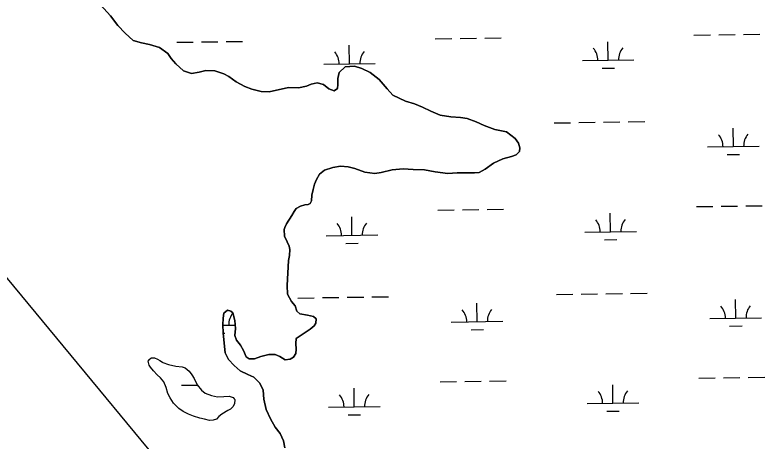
# Model space of a CAD drawing. Extents: x 3767014 to 3805179, y 361544 to 387384.
# Drawn here: x 3775749 to 3777201, y 371186 to 372013 of the extents above; entities that cross this region are included whole.
import ezdxf

# ---------------------------------------------------------------- set-up
doc = ezdxf.new("R2010")
doc.units = 0
for name, color, linetype in [('V-TOPO-SHOR', 7, 'Continuous'), ('V-UTIL-LINE', 7, 'Continuous'), ('V-WETL-SWMP', 7, 'Continuous')]:
    doc.layers.add(name, color=color, linetype=linetype)

msp = doc.modelspace()

# ---------------------------------------------------------------- linework, layer by layer
at = {"layer": 'V-TOPO-SHOR'}
for points in [[(3775916.042, 372032.052), (3775934.554, 372011.068), (3775949.182, 371992.481), (3775963.08, 371977.819), (3775978.94, 371963.522), (3775994.92, 371958.615), (3776010.538, 371955.672), (3776029.64, 371949.942), (3776045.922, 371937.987), (3776052.447, 371928.116), (3776061.312, 371917.825), (3776076.404, 371904.712), (3776091.985, 371899.028), (3776106.506, 371901.969), (3776119.85, 371904.927), (3776137.064, 371904.308), (3776154.601, 371898.6), (3776164.323, 371893.775), (3776178.667, 371883.412), (3776195.377, 371874.192), (3776209.004, 371868.927), (3776227.34, 371864.38), (3776242.595, 371863.788), (3776280.281, 371872.298), (3776299.835, 371871.259), (3776314.75, 371874.585), (3776324.194, 371878.376), (3776335.579, 371880.967), (3776348.063, 371878.063), (3776358.522, 371869.707), (3776368.644, 371865.66), (3776374.968, 371870.274), (3776375.853, 371878.092), (3776375.609, 371889.444), (3776378.111, 371901.152), (3776390.385, 371911.951), (3776408.02, 371913.678), (3776422.436, 371908.791), (3776438.388, 371901.537), (3776455.823, 371888.002), (3776471.625, 371869.402), (3776482.815, 371857.12), (3776507.324, 371845.842), (3776524.476, 371840.529), (3776540.047, 371834.064), (3776556.384, 371826.412), (3776574.281, 371818.351), (3776594.984, 371815.341), (3776614.15, 371814.307), (3776627.032, 371811.79), (3776644.171, 371805.695), (3776659.732, 371798.447), (3776680.374, 371790.74), (3776703.014, 371786.138)], [(3776703.014, 371786.138), (3776719.677, 371773.396), (3776726.601, 371764.303), (3776729.219, 371754.876), (3776728.342, 371747.843), (3776721.608, 371741.668), (3776712.953, 371738.26), (3776696.066, 371733.783), (3776677.562, 371725.415), (3776661.755, 371713.883), (3776650.321, 371707.379), (3776640.919, 371706.719), (3776623.701, 371706.944), (3776607.256, 371706.377), (3776589.24, 371705.439), (3776564.629, 371708.892), (3776544.321, 371712.29), (3776522.022, 371712.972), (3776502.863, 371714.397), (3776481.31, 371712.331), (3776460.113, 371707.522), (3776447.952, 371705.333), (3776428.416, 371707.936), (3776408.942, 371715.237), (3776396.07, 371718.536), (3776381.212, 371719.513), (3776365.916, 371716.973), (3776349.8, 371711.706), (3776340.305, 371704.001), (3776334.297, 371693.514), (3776330.657, 371684.56), (3776327.78, 371674.031), (3776325.289, 371663.105), (3776324.755, 371652.152), (3776321.947, 371647.102), (3776318.009, 371645.195), (3776312.129, 371644.491), (3776303.491, 371642.254), (3776295.206, 371637.275), (3776290.83, 371631.852), (3776286.81, 371623.687), (3776276.033, 371607.782), (3776273.197, 371600.383), (3776271.585, 371596.881), (3776272.59, 371583.954), (3776277.528, 371572.538), (3776281.724, 371564.264), (3776282.427, 371557.993), (3776281.886, 371546.649), (3776280.192, 371536.889), (3776277.602, 371488.392), (3776278.163, 371471.553), (3776285.804, 371457.365), (3776292.736, 371448.665), (3776296.12, 371438.052), (3776301.928, 371433.278), (3776316.762, 371430.346), (3776328.47, 371427.845), (3776333.891, 371423.468), (3776333.393, 371415.256), (3776329.805, 371410.214), (3776321.886, 371403.273), (3776295.036, 371385.23), (3776294.131, 371375.848), (3776294.77, 371364.881), (3776294.658, 371356.273), (3776289.863, 371348.901), (3776283.16, 371345.073), (3776273.754, 371344.022), (3776263.27, 371350.422), (3776254.32, 371354.453), (3776242.192, 371354.613), (3776226.478, 371350.121), (3776213.899, 371345.98), (3776203.724, 371346.113), (3776198.297, 371350.099), (3776192.581, 371361.916), (3776186.845, 371372.166), (3776179.537, 371382.046), (3776176.14, 371391.485), (3776177.096, 371404.778), (3776176.121, 371420.054), (3776172.402, 371434.976), (3776168.536, 371438.55), (3776161.904, 371440.201), (3776154.392, 371434.429), (3776153.096, 371425.054), (3776152.928, 371412.139), (3776153.108, 371396.091), (3776155.586, 371376.098), (3776157.296, 371357.289), (3776163.393, 371344.686), (3776174.979, 371332.791), (3776186.2, 371322.86), (3776200.972, 371315.232), (3776212.649, 371310.382), (3776224.239, 371298.88), (3776230.713, 371285.097), (3776232.048, 371267.466), (3776236.877, 371247.836), (3776245.245, 371229.33)], [(3776162.535, 371245.669), (3776150.706, 371238.395), (3776145.17, 371233.772), (3776140.416, 371229.142), (3776133.738, 371226.883), (3776126.695, 371226.584), (3776116.944, 371228.667), (3776107.976, 371230.739), (3776095.905, 371234.811), (3776085.788, 371238.853), (3776075.683, 371243.679), (3776067.549, 371249.653), (3776056.733, 371259.962), (3776050.218, 371270.217), (3776046.03, 371278.875), (3776043.05, 371290.256), (3776038.502, 371301.266), (3776031.956, 371309.174), (3776025.384, 371315.125), (3776018.053, 371322.654), (3776012.279, 371329.768), (3776009.592, 371333.715), (3776007.737, 371341.169), (3776010.129, 371344.659), (3776011.321, 371346.208), (3776014.471, 371347.731), (3776020.336, 371347.653), (3776025.78, 371345.237), (3776030.437, 371342.437), (3776035.483, 371339.633), (3776036.255, 371338.841)], [(3776036.255, 371338.841), (3776047.544, 371334.782), (3776061.587, 371331.861), (3776073.693, 371330.528), (3776079.532, 371328.496), (3776087.267, 371321.746), (3776092.649, 371314.638), (3776097.249, 371307.537), (3776102.961, 371295.728), (3776111.04, 371285.456), (3776118.386, 371279.101), (3776130.848, 371275.027), (3776142.151, 371272.142), (3776154.677, 371272.758), (3776164.853, 371273.407), (3776173.035, 371270.954), (3776174.958, 371268.582), (3776175.72, 371267.007), (3776175.216, 371258.41), (3776172.011, 371252.585), (3776167.653, 371248.342), (3776162.535, 371245.669)], [(3776245.245, 371229.33), (3776254.429, 371213.163), (3776263.665, 371201.301), (3776270.133, 371187.127), (3776272.693, 371173.395)]]:
    msp.add_lwpolyline(points, dxfattribs=at)
at = {"layer": 'V-UTIL-LINE'}
msp.add_lwpolyline([(3771136.438, 375516.325), (3774164.596, 373399.524), (3776531.113, 370538.278), (3779861.29, 367718.237), (3780676.364, 367096.276)], dxfattribs=at)
at = {"layer": 'V-WETL-SWMP'}
for p, q in [((3776564.994, 371966.829), (3776596.991, 371967.274)), ((3776612.989, 371967.496), (3776644.986, 371967.94)), ((3776660.985, 371968.163), (3776692.981, 371968.607)), ((3777066.853, 371973.801), (3777098.85, 371974.245)), ((3777114.849, 371974.467), (3777146.846, 371974.912)), ((3777162.844, 371975.134), (3777194.841, 371975.579)), ((3776063.134, 371959.858), (3776095.131, 371960.302)), ((3776111.13, 371960.524), (3776143.127, 371960.969)), ((3776159.125, 371961.191), (3776191.122, 371961.636)), ((3776398.591, 371918.083), (3776398.091, 371954.08)), ((3776900.45, 371925.055), (3776899.95, 371961.051)), ((3776850.455, 371924.36), (3776950.446, 371925.749)), ((3776348.596, 371917.389), (3776448.586, 371918.778)), ((3776888.666, 371909.458), (3776912.664, 371909.792)), ((3776795.285, 371803.511), (3776827.281, 371803.956)), ((3776843.28, 371804.178), (3776875.277, 371804.622)), ((3776891.275, 371804.845), (3776923.272, 371805.289)), ((3776939.271, 371805.511), (3776971.268, 371805.956)), ((3777143.272, 371757.598), (3777142.772, 371793.595)), ((3777093.277, 371756.904), (3777193.267, 371758.293)), ((3777131.487, 371742.002), (3777155.485, 371742.335)), ((3776569.615, 371634.186), (3776601.612, 371634.631)), ((3776617.61, 371634.853), (3776649.607, 371635.297)), ((3776665.605, 371635.52), (3776697.602, 371635.964)), ((3777071.474, 371641.158), (3777103.471, 371641.602)), ((3777119.47, 371641.824), (3777151.467, 371642.269)), ((3777167.465, 371642.491), (3777199.462, 371642.936)), ((3776403.212, 371585.44), (3776402.712, 371621.437)), ((3776905.071, 371592.412), (3776904.571, 371628.408)), ((3776353.217, 371584.746), (3776453.207, 371586.135)), ((3776855.076, 371591.717), (3776955.066, 371593.106)), ((3776893.287, 371576.816), (3776917.284, 371577.149)), ((3776391.427, 371569.844), (3776415.425, 371570.177)), ((3776799.905, 371470.868), (3776831.902, 371471.313)), ((3776847.901, 371471.535), (3776879.898, 371471.979)), ((3776895.896, 371472.202), (3776927.893, 371472.646)), ((3776943.891, 371472.868), (3776975.888, 371473.313)), ((3776298.046, 371463.897), (3776330.043, 371464.341)), ((3776346.041, 371464.564), (3776378.038, 371465.008)), ((3776394.037, 371465.23), (3776426.033, 371465.675)), ((3776442.032, 371465.897), (3776474.029, 371466.341)), ((3777147.893, 371424.955), (3777147.393, 371460.952)), ((3776646.033, 371417.984), (3776645.533, 371453.98)), ((3777097.897, 371424.261), (3777197.888, 371425.65)), ((3776152.938, 371411.134), (3776176.67, 371411.464)), ((3776596.038, 371417.289), (3776696.028, 371418.678)), ((3776634.249, 371402.388), (3776658.246, 371402.721)), ((3777136.108, 371409.359), (3777160.106, 371409.692)), ((3776153.156, 371395.705), (3776156.387, 371395.75)), ((3777124.09, 371309.182), (3777156.087, 371309.626)), ((3777172.086, 371309.848), (3777204.083, 371310.293)), ((3776072.375, 371294.571), (3776103.53, 371295.004)), ((3776574.236, 371301.543), (3776606.232, 371301.988)), ((3776622.231, 371302.21), (3776654.228, 371302.655)), ((3776670.226, 371302.877), (3776702.223, 371303.321)), ((3776909.692, 371259.769), (3776909.192, 371295.765)), ((3777076.095, 371308.515), (3777108.092, 371308.959)), ((3776407.833, 371252.797), (3776407.333, 371288.794)), ((3776357.837, 371252.103), (3776457.828, 371253.492)), ((3776859.697, 371259.074), (3776959.687, 371260.463)), ((3776396.048, 371237.201), (3776420.046, 371237.535)), ((3776897.908, 371244.173), (3776921.905, 371244.506))]:
    msp.add_line(p, q, dxfattribs=at)
for points in [[(3776644.172, 371805.695), (3776627.031, 371811.79), (3776614.149, 371814.307), (3776594.985, 371815.341), (3776574.281, 371818.351), (3776556.383, 371826.413), (3776540.046, 371834.063), (3776524.475, 371840.529), (3776507.324, 371845.842), (3776482.815, 371857.121), (3776471.626, 371869.401), (3776455.823, 371888.002), (3776438.388, 371901.538), (3776422.437, 371908.791), (3776408.02, 371913.677), (3776390.385, 371911.951), (3776378.111, 371901.153), (3776375.609, 371889.444), (3776375.852, 371878.091), (3776374.967, 371870.275), (3776368.644, 371865.661), (3776358.522, 371869.708), (3776348.064, 371878.063), (3776335.578, 371880.967), (3776324.194, 371878.376), (3776314.751, 371874.586), (3776299.835, 371871.259), (3776280.28, 371872.298), (3776242.596, 371863.789), (3776227.34, 371864.381), (3776209.005, 371868.926), (3776195.376, 371874.192), (3776178.667, 371883.413), (3776164.322, 371893.776), (3776154.601, 371898.6), (3776137.063, 371904.309), (3776119.851, 371904.926), (3776106.505, 371901.97), (3776091.986, 371899.029), (3776076.405, 371904.712), (3776061.313, 371917.825), (3776052.446, 371928.117), (3776045.922, 371937.987), (3776029.641, 371949.942), (3776010.538, 371955.671), (3775994.921, 371958.615), (3775978.939, 371963.521), (3775963.08, 371977.818), (3775949.182, 371992.481), (3775934.553, 372011.068), (3775902.546, 372047.494)], [(3776230.713, 371285.097), (3776224.24, 371298.88), (3776212.649, 371310.382), (3776200.972, 371315.231), (3776186.199, 371322.861), (3776174.979, 371332.792), (3776163.394, 371344.685), (3776157.297, 371357.289), (3776155.586, 371376.098), (3776153.108, 371396.09), (3776152.927, 371412.139), (3776153.096, 371425.053), (3776154.393, 371434.429), (3776161.905, 371440.201), (3776168.536, 371438.549), (3776172.403, 371434.976), (3776176.122, 371420.055), (3776177.096, 371404.778), (3776176.139, 371391.484), (3776179.538, 371382.046), (3776186.845, 371372.166), (3776192.581, 371361.915), (3776198.297, 371350.099), (3776203.724, 371346.114), (3776213.898, 371345.981), (3776226.477, 371350.121), (3776242.191, 371354.612), (3776254.321, 371354.453), (3776263.27, 371350.422), (3776273.753, 371344.023), (3776283.16, 371345.074), (3776289.864, 371348.9), (3776294.657, 371356.273), (3776294.77, 371364.882), (3776294.131, 371375.849), (3776295.036, 371385.23), (3776321.886, 371403.273), (3776329.805, 371410.214), (3776333.393, 371415.255), (3776333.892, 371423.468), (3776328.47, 371427.844), (3776316.761, 371430.346), (3776301.927, 371433.279), (3776296.119, 371438.052), (3776292.736, 371448.664), (3776285.805, 371457.365), (3776278.163, 371471.554), (3776277.601, 371488.391), (3776280.193, 371536.888), (3776281.886, 371546.65), (3776282.426, 371557.993), (3776281.725, 371564.264), (3776277.529, 371572.538), (3776272.59, 371583.953), (3776271.585, 371596.881), (3776273.197, 371600.383), (3776276.033, 371607.782), (3776286.809, 371623.687), (3776290.829, 371631.853), (3776295.206, 371637.275), (3776303.49, 371642.255), (3776312.129, 371644.49), (3776318.009, 371645.196), (3776321.948, 371647.101), (3776324.754, 371652.152), (3776325.289, 371663.104), (3776327.78, 371674.03), (3776330.657, 371684.559), (3776334.297, 371693.513), (3776340.305, 371704.002), (3776349.799, 371711.705), (3776365.915, 371716.973), (3776381.212, 371719.513), (3776396.071, 371718.535), (3776408.943, 371715.236), (3776428.417, 371707.936), (3776447.952, 371705.332), (3776460.113, 371707.521), (3776481.31, 371712.331), (3776502.863, 371714.397), (3776522.022, 371712.972), (3776544.322, 371712.289), (3776564.629, 371708.892), (3776589.24, 371705.439), (3776607.256, 371706.377), (3776623.701, 371706.944), (3776640.919, 371706.719), (3776650.321, 371707.378), (3776661.756, 371713.882), (3776677.562, 371725.416), (3776696.066, 371733.784), (3776712.954, 371738.26), (3776721.609, 371741.669), (3776728.343, 371747.843), (3776729.218, 371754.876), (3776726.602, 371764.303), (3776719.676, 371773.396), (3776703.014, 371786.138), (3776680.374, 371790.74), (3776659.732, 371798.446), (3776644.172, 371805.695)], [(3776272.693, 371173.396), (3776270.133, 371187.128), (3776263.666, 371201.302), (3776254.428, 371213.164), (3776245.246, 371229.331), (3776236.878, 371247.835), (3776232.048, 371267.467), (3776230.713, 371285.097)]]:
    msp.add_lwpolyline(points, dxfattribs=at)
msp.add_lwpolyline([(3776036.255, 371338.841), (3776047.544, 371334.782), (3776061.586, 371331.861), (3776073.692, 371330.529), (3776079.532, 371328.497), (3776087.266, 371321.747), (3776092.648, 371314.637), (3776097.248, 371307.537), (3776102.96, 371295.729), (3776111.039, 371285.455), (3776118.386, 371279.101), (3776130.848, 371275.027), (3776142.152, 371272.141), (3776154.676, 371272.759), (3776164.853, 371273.408), (3776173.034, 371270.954), (3776174.958, 371268.582), (3776175.72, 371267.008), (3776175.216, 371258.41), (3776172.011, 371252.586), (3776167.653, 371248.341), (3776162.534, 371245.67), (3776150.706, 371238.394), (3776145.17, 371233.773), (3776140.416, 371229.142), (3776133.738, 371226.883), (3776126.694, 371226.584), (3776116.944, 371228.667), (3776107.976, 371230.74), (3776095.905, 371234.81), (3776085.789, 371238.853), (3776075.684, 371243.679), (3776067.549, 371249.652), (3776056.733, 371259.962), (3776050.219, 371270.216), (3776046.03, 371278.875), (3776043.05, 371290.256), (3776038.501, 371301.266), (3776031.956, 371309.174), (3776025.385, 371315.126), (3776018.053, 371322.653), (3776012.279, 371329.769), (3776009.593, 371333.715), (3776007.736, 371341.17), (3776010.128, 371344.659), (3776011.321, 371346.207), (3776014.47, 371347.731), (3776020.336, 371347.654), (3776025.779, 371345.236), (3776030.436, 371342.437), (3776035.484, 371339.633)], close=True, dxfattribs=at)
for centre, start, end in [((3776845.206, 371924.762), 0.024037, 41.567696), ((3776955.681, 371926.297), 140.024034, 181.567692), ((3776343.347, 371917.791), 0.024037, 41.567696), ((3776453.822, 371919.325), 140.024034, 181.567692), ((3777088.028, 371757.306), 0.024037, 41.567696), ((3777198.503, 371758.84), 140.024034, 181.567692), ((3776849.827, 371592.119), 0.024037, 41.567696), ((3776960.302, 371593.654), 140.024034, 181.567692), ((3776347.968, 371585.148), 0.024037, 41.567696), ((3776458.443, 371586.682), 140.024034, 181.567692), ((3776590.789, 371417.691), 0.024037, 41.567696), ((3776701.264, 371419.226), 140.024034, 181.567692), ((3777092.648, 371424.663), 0.024037, 41.567696), ((3777203.124, 371426.197), 140.024034, 181.567692), ((3776199.405, 371412.255), 140.024034, 181.567692), ((3776854.448, 371259.476), 0.024037, 41.567696), ((3776964.923, 371261.011), 140.024034, 181.567692), ((3776352.588, 371252.505), 0.024037, 41.567696), ((3776463.064, 371254.039), 140.024034, 181.567692)]:
    msp.add_arc(centre, 35.246, start, end, dxfattribs=at)

doc.saveas('drawing.dxf')
